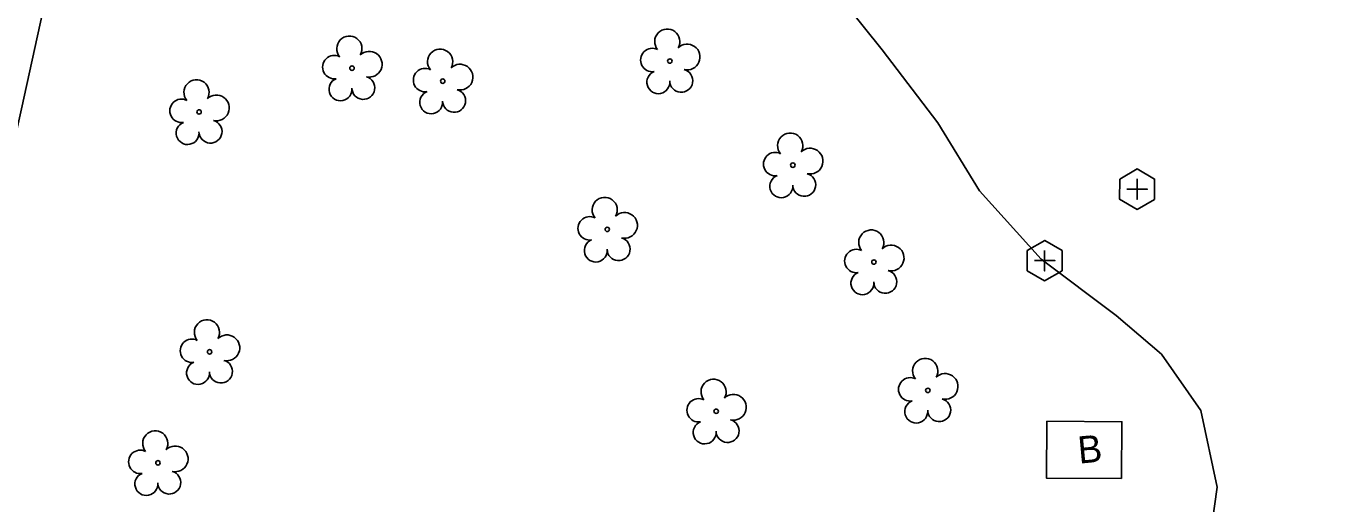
# Model space of a CAD drawing. Extents: x 1614611 to 1617571, y 898867 to 905462.
# Drawn here: x 1616432.2 to 1616625, y 900542.6 to 900613 of the extents above; entities that cross this region are included whole.
import ezdxf

# ---------------------------------------------------------------- set-up
doc = ezdxf.new("R2010")
doc.units = 0
for name, color, linetype in [('Exist Building', 7, 'Continuous'), ('Exist Building Text', 7, 'Continuous'), ('Exist Vegetation Tree CELL', 7, 'Continuous'), ('Exist Vegetation Woods Line', 7, 'Continuous'), ('Prop Drainage Structure Pipe Stub Out CELL', 7, 'Continuous'), ('Prop Earthen Structure Head Ditch Label', 7, 'Continuous')]:
    doc.layers.add(name, color=color, linetype=linetype)

msp = doc.modelspace()

# ---------------------------------------------------------------- linework, layer by layer
at = {"layer": 'Exist Building'}
msp.add_lwpolyline([(1616593.92, 900546.29), (1616582.86, 900546.38), (1616582.92, 900554.77), (1616593.99, 900554.69)], close=True, dxfattribs=at)
at = {"layer": 'Exist Vegetation Tree CELL'}
for p, q in [((1616480.33, 900606.84), (1616480.33, 900606.84)), ((1616527.26, 900607.89), (1616527.26, 900607.89)), ((1616493.73, 900604.93), (1616493.73, 900604.93)), ((1616457.76, 900600.39), (1616457.76, 900600.39)), ((1616545.41, 900592.54), (1616545.41, 900592.54)), ((1616518.02, 900583.06), (1616518.02, 900583.06)), ((1616557.38, 900578.24), (1616557.38, 900578.24)), ((1616459.31, 900565), (1616459.31, 900565)), ((1616565.35, 900559.31), (1616565.35, 900559.31)), ((1616534.1, 900556.23), (1616534.1, 900556.23)), ((1616451.68, 900548.62), (1616451.68, 900548.62))]:
    msp.add_line(p, q, dxfattribs=at)
for centre in [(1616527.26, 900607.89), (1616480.33, 900606.84), (1616493.73, 900604.93), (1616457.76, 900600.39), (1616545.41, 900592.54), (1616518.02, 900583.06), (1616557.38, 900578.24), (1616459.31, 900565), (1616565.35, 900559.31), (1616534.1, 900556.23), (1616451.68, 900548.62)]:
    msp.add_circle(centre, 0.326, dxfattribs=at)
for centre, radius, start, end in [((1616526.88, 900610.76), 1.86, 330.1651, 219.7134), ((1616479.94, 900609.72), 1.86, 330.1651, 219.7134), ((1616529.81, 900608.48), 1.9, 257.1011, 134.1999), ((1616477.72, 900607), 1.73, 62.6636, 279.3457), ((1616482.88, 900607.43), 1.9, 257.1011, 134.1999), ((1616493.34, 900607.8), 1.86, 330.1651, 219.7134), ((1616524.66, 900608.04), 1.73, 62.6636, 279.3457), ((1616491.12, 900605.08), 1.73, 62.6636, 279.3457), ((1616496.28, 900605.52), 1.9, 257.1011, 134.1999), ((1616525.56, 900604.77), 1.69, 111.5671, 6.231), ((1616528.94, 900604.99), 1.7, 181.2822, 74.56), ((1616457.38, 900603.27), 1.86, 330.1651, 219.7134), ((1616478.63, 900603.72), 1.69, 111.5671, 6.231), ((1616482, 900603.94), 1.7, 181.2822, 74.56), ((1616460.31, 900600.98), 1.9, 257.1011, 134.1999), ((1616492.03, 900601.81), 1.69, 111.5671, 6.231), ((1616495.4, 900602.03), 1.7, 181.2822, 74.56), ((1616455.16, 900600.55), 1.73, 62.6636, 279.3457), ((1616456.06, 900597.27), 1.69, 111.5671, 6.231), ((1616459.44, 900597.49), 1.7, 181.2822, 74.56), ((1616545.03, 900595.41), 1.86, 330.1651, 219.7134), ((1616547.96, 900593.13), 1.9, 257.1011, 134.1999), ((1616542.81, 900592.69), 1.73, 62.6636, 279.3457), ((1616543.71, 900589.42), 1.69, 111.5671, 6.231), ((1616547.09, 900589.64), 1.7, 181.2822, 74.56), ((1616517.64, 900585.93), 1.86, 330.1651, 219.7134), ((1616520.57, 900583.65), 1.9, 257.1011, 134.1999), ((1616515.42, 900583.21), 1.73, 62.6636, 279.3457), ((1616516.32, 900579.94), 1.69, 111.5671, 6.231), ((1616519.69, 900580.16), 1.7, 181.2822, 74.56), ((1616557, 900581.12), 1.86, 330.1651, 219.7134), ((1616554.78, 900578.4), 1.73, 62.6636, 279.3457), ((1616559.93, 900578.83), 1.9, 257.1011, 134.1999), ((1616555.68, 900575.12), 1.69, 111.5671, 6.231), ((1616559.06, 900575.34), 1.7, 181.2822, 74.56), ((1616458.92, 900567.87), 1.86, 330.1651, 219.7134), ((1616456.7, 900565.15), 1.73, 62.6636, 279.3457), ((1616461.86, 900565.59), 1.9, 257.1011, 134.1999), ((1616564.96, 900562.18), 1.86, 330.1651, 219.7134), ((1616457.6, 900561.88), 1.69, 111.5671, 6.231), ((1616460.98, 900562.1), 1.7, 181.2822, 74.56), ((1616533.72, 900559.1), 1.86, 330.1651, 219.7134), ((1616562.74, 900559.46), 1.73, 62.6636, 279.3457), ((1616567.9, 900559.89), 1.9, 257.1011, 134.1999), ((1616531.5, 900556.38), 1.73, 62.6636, 279.3457), ((1616536.65, 900556.82), 1.9, 257.1011, 134.1999), ((1616567.02, 900556.41), 1.7, 181.2822, 74.56), ((1616563.64, 900556.18), 1.69, 111.5671, 6.231), ((1616532.4, 900553.11), 1.69, 111.5671, 6.231), ((1616535.78, 900553.33), 1.7, 181.2822, 74.56), ((1616451.29, 900551.49), 1.86, 330.1651, 219.7134), ((1616449.07, 900548.77), 1.73, 62.6636, 279.3457), ((1616454.23, 900549.21), 1.9, 257.1011, 134.1999), ((1616449.97, 900545.5), 1.69, 111.5671, 6.231), ((1616453.35, 900545.72), 1.7, 181.2822, 74.56)]:
    msp.add_arc(centre, radius, start, end, dxfattribs=at)
at = {"layer": 'Exist Vegetation Woods Line'}
msp.add_lwpolyline([(1616605.87, 900529.26), (1616608.07, 900545.02), (1616605.63, 900556.35), (1616599.82, 900564.63), (1616593.14, 900570.35), (1616582.06, 900578.69), (1616572.99, 900588.77), (1616566.81, 900598.76), (1616558.58, 900609.53), (1616545.17, 900626.32), (1616542.29, 900635.97), (1616548.02, 900638.67), (1616559.6, 900635.72), (1616615.74, 900621.53), (1616664.38, 900608.74)], dxfattribs=at)
at = {"layer": 'Prop Drainage Structure Pipe Stub Out CELL'}
for p, q in [((1616596.24, 900588.99), (1616596.24, 900588.99)), ((1616582.59, 900578.46), (1616582.59, 900578.46))]:
    msp.add_line(p, q, dxfattribs=at)
for points in [[(1616593.67, 900590.48), (1616593.66, 900587.5), (1616596.24, 900586.01), (1616598.82, 900587.49), (1616598.83, 900590.47), (1616596.25, 900591.97)], [(1616580.01, 900579.95), (1616580.01, 900576.97), (1616582.59, 900575.48), (1616585.17, 900576.96), (1616585.18, 900579.94), (1616582.6, 900581.44)]]:
    msp.add_lwpolyline(points, close=True, dxfattribs=at)
for points in [[(1616596.24, 900590.5), (1616596.24, 900587.48), (1616596.24, 900588.99), (1616597.76, 900588.99), (1616594.73, 900588.99)], [(1616582.59, 900579.97), (1616582.59, 900576.94), (1616582.59, 900578.46), (1616584.1, 900578.46), (1616581.08, 900578.46)]]:
    msp.add_lwpolyline(points, dxfattribs=at)
at = {"layer": 'Prop Earthen Structure Head Ditch Label'}
msp.add_arc((1596870.34, 904909.03), 20030, 347.453708, 347.78904, dxfattribs=at)

# ---------------------------------------------------------------- texts
at = {"layer": 'Exist Building Text'}
msp.add_text('B', height=4, rotation=5.2866, dxfattribs=at).set_placement((1616587.67, 900548.5))

doc.saveas('drawing.dxf')
